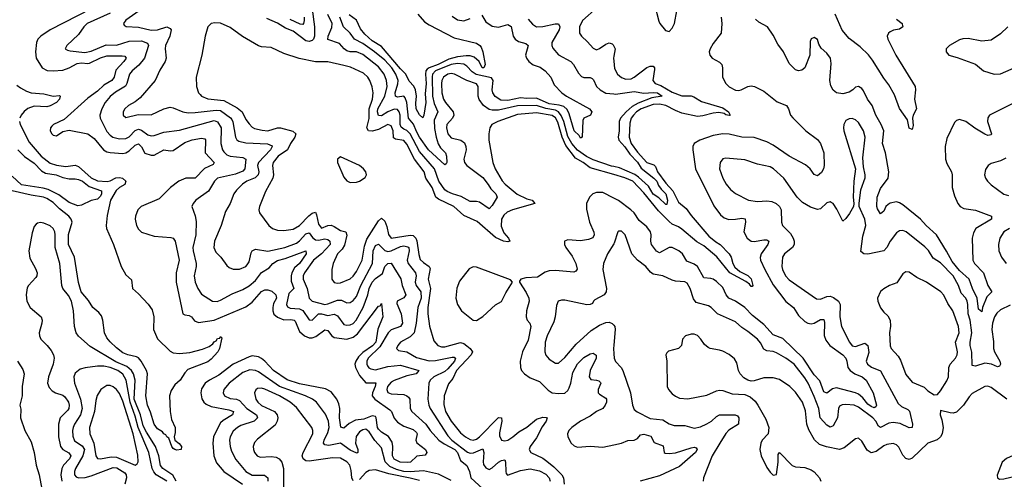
# Model space of a CAD drawing. Header units: inches. Extents: x 1552611 to 1694776, y 811966 to 917215.
# Tile 318 of 549: x 1636238 to 1642473, y 896241 to 899155. Entities that reach past the tile are written whole.
import ezdxf

# ---------------------------------------------------------------- set-up
doc = ezdxf.new("R2010")
doc.units = ezdxf.units.IN
doc.header["$MEASUREMENT"] = 0
doc.layers.add('B6839', color=7, linetype='Continuous')
doc.layers.add('B6849', color=7, linetype='Continuous')

msp = doc.modelspace()

# ---------------------------------------------------------------- linework, layer by layer
at = {"layer": 'B6839', "color": 5}
for points, elevation in [([(1636690, 899222.3), (1636430, 899091), (1636371.8, 899050), (1636353.2, 899030), (1636343.5, 899010), (1636336.8, 898950), (1636342.4, 898910), (1636380.4, 898850), (1636412.3, 898832.3), (1636450, 898829.7), (1636510, 898834), (1636550, 898849), (1636602.4, 898877.6), (1636630, 898881.5), (1636670, 898876.7), (1636680.6, 898879.4), (1636750, 898911.9), (1636790, 898925.2), (1636886.4, 898926.4), (1636902.6, 898922.6), (1636911.6, 898911.6), (1636897.9, 898890), (1636845.8, 898834.2), (1636835.2, 898790), (1636822.2, 898770), (1636770, 898738.7), (1636730, 898701.4), (1636670, 898656.7), (1636519, 898521), (1636452, 898490), (1636440.6, 898479.4), (1636432, 898470), (1636429.6, 898450), (1636441.7, 898430), (1636450, 898423.1), (1636470, 898418.4), (1636510, 898445.4), (1636550, 898454.6), (1636670, 898431.8), (1636710, 898401.5), (1636769.1, 898329.1), (1636790, 898316.8), (1636810, 898311.7), (1636890, 898306.9), (1636910, 898311), (1636930, 898322.7), (1636970, 898359.6), (1636990, 898367), (1637008.6, 898348.6), (1637030, 898309.4), (1637070, 898294.8), (1637090, 898295), (1637150, 898330.1), (1637190, 898323.1), (1637210, 898325.9), (1637284.1, 898375.9), (1637330, 898392.1), (1637390, 898402.8), (1637410, 898399.1), (1637413.9, 898393.9), (1637412.8, 898310), (1637469.2, 898250), (1637463, 898237), (1637407.8, 898212.2), (1637350, 898150.4), (1637290, 898149.5), (1637245.2, 898130), (1637193.7, 898090), (1637121.5, 898018.5), (1637007.3, 897970), (1636986.4, 897950), (1636970.1, 897910), (1636969.1, 897889.1), (1636978, 897850), (1636990, 897826.5), (1637008.1, 897808.1), (1637090, 897781.5), (1637194.1, 897774.1), (1637208.7, 897768.7), (1637223.2, 897750), (1637248.6, 897630), (1637228.4, 897550), (1637228.3, 897490), (1637270.2, 897290.2), (1637283.6, 897283.6), (1637310, 897280.2), (1637325.3, 897270), (1637345.3, 897245.3), (1637370, 897235.5), (1637470, 897248.8), (1637670, 897333.9), (1637710, 897364.2), (1637770, 897432.1), (1637790, 897441.9), (1637810, 897442), (1637834.1, 897434.1), (1637860.3, 897410), (1637863.1, 897390), (1637845.5, 897354.5), (1637840, 897330), (1637840.2, 897310), (1637847.6, 897287.6), (1637870, 897269.3), (1637910, 897252.9), (1637954, 897254), (1637975.5, 897250), (1637982.5, 897242.5), (1638010, 897178.1), (1638041.9, 897150), (1638070, 897137.7), (1638090, 897136.9), (1638114, 897146), (1638170, 897189.4), (1638190, 897183.9), (1638211.8, 897151.8), (1638230, 897140.8), (1638308.8, 897128.8), (1638350, 897141.6), (1638377.1, 897162.9), (1638510, 897338), (1638519.7, 897340.3), (1638530, 897354.8), (1638537, 897270), (1638506.4, 897193.6), (1638492.5, 897110), (1638472.7, 897087.3), (1638410, 897044.2), (1638383.4, 897016.6), (1638365.8, 896990), (1638360.7, 896970), (1638365.4, 896950), (1638390, 896898.3), (1638430, 896853.4), (1638493, 896853), (1638488.9, 896830), (1638471.9, 896790), (1638470.5, 896770), (1638485.8, 896750), (1638582.3, 896682.3), (1638592.8, 896670), (1638609, 896629), (1638630, 896603.7), (1638670, 896577.4), (1638730, 896556.3), (1638750, 896538.2), (1638754.4, 896530), (1638747.5, 896490), (1638751.8, 896471.8), (1638806.7, 896430), (1638815.3, 896410), (1638806.2, 896393.8), (1638753.1, 896386.9), (1638713, 896350), (1638693.4, 896346.6), (1638647.6, 896350), (1638610, 896368.7), (1638598.1, 896390), (1638601.4, 896450), (1638596.2, 896476.2), (1638572.4, 896512.4), (1638530, 896539.6), (1638510, 896558.7), (1638503.6, 896570), (1638495.6, 896630), (1638490, 896638.8), (1638470, 896644), (1638417.1, 896622.9), (1638365, 896615), (1638324.6, 896595.4), (1638290, 896565.7), (1638271.9, 896571.9), (1638262.7, 896630), (1638264.1, 896690), (1638259.5, 896719.5), (1638246, 896750), (1638210, 896795), (1638173.6, 896813.6), (1638010, 896845.9), (1637931.6, 896871.6), (1637844.6, 896930), (1637790, 896990.3), (1637770, 897007.6), (1637750, 897017.4), (1637710, 897022.8), (1637690, 897018.3), (1637590, 896969.9), (1637498.9, 896901.1), (1637439.3, 896870), (1637412.3, 896850), (1637390, 896814), (1637385.6, 896790), (1637391.5, 896751.5), (1637404.1, 896730), (1637417.9, 896717.9), (1637450, 896702.4), (1637561.2, 896681.1), (1637592.6, 896670), (1637585, 896650), (1637526.1, 896613.9), (1637510, 896598.5), (1637473, 896530), (1637465, 896510), (1637460.1, 896470), (1637467.7, 896390), (1637485.1, 896345.1), (1637530, 896290.8), (1637648.7, 896210)], 820), ([(1636810, 899196.5), (1636665, 899130), (1636644.4, 899110), (1636610, 899061.6), (1636536.5, 898990), (1636526, 898970), (1636540.3, 898960.3), (1636556.5, 898956.5), (1636650, 898947.5), (1636690, 898955.4), (1636784.6, 898995.4), (1636850, 898993.2), (1636930, 899019.3), (1637010, 899019.9), (1637046.3, 899006.3), (1637052.9, 898990), (1637028.4, 898910), (1636993.2, 898866.8), (1636949.4, 898830), (1636933.7, 898810), (1636916.1, 898750), (1636906.7, 898733.3), (1636845.2, 898694.8), (1636810, 898667.1), (1636778.5, 898630), (1636757.3, 898590), (1636746.2, 898550), (1636747.8, 898530), (1636790, 898445.6), (1636810, 898422), (1636827.1, 898410), (1636870, 898399.6), (1636910, 898401.6), (1636930, 898411.2), (1636970, 898451.9), (1636990, 898459.7), (1637010, 898454), (1637050, 898424.6), (1637070, 898418.1), (1637090, 898420.4), (1637150, 898442.2), (1637250, 898455.1), (1637470, 898515.8), (1637490, 898507.5), (1637513.4, 898470), (1637512.1, 898370), (1637521.1, 898330), (1637530, 898315.8), (1637550, 898298.5), (1637570, 898289.2), (1637650, 898281.4), (1637668.9, 898270), (1637663.1, 898210), (1637650, 898195.3), (1637604.4, 898175.6), (1637490.8, 898149.3), (1637471.3, 898130), (1637432.5, 898067.5), (1637352.7, 898010), (1637335.5, 897990), (1637327.3, 897970), (1637350, 897911.3), (1637354.4, 897874.4), (1637353.2, 897790), (1637335.1, 897710), (1637336.2, 897690), (1637355.9, 897610), (1637356.3, 897590), (1637341.7, 897530), (1637349.4, 897490), (1637365, 897450), (1637390, 897415.6), (1637459.1, 897370), (1637488.5, 897368.5), (1637510, 897376.3), (1637583, 897417), (1637650, 897443.7), (1637690, 897466.9), (1637730, 897501.1), (1637770, 897551.1), (1637817.6, 897582.4), (1637841.8, 897610), (1637870, 897628), (1637918.5, 897641.5), (1638050, 897690.1), (1638051.4, 897670), (1638010.1, 897610), (1637978, 897582), (1637961.6, 897550), (1637956.8, 897530), (1637956.8, 897496.8), (1637973.1, 897450), (1637942.2, 897417.8), (1637928.3, 897350), (1637934.4, 897334.4), (1637950, 897325.9), (1638010, 897321.3), (1638030, 897310.9), (1638070, 897252.9), (1638090, 897250.2), (1638130, 897289.5), (1638150, 897289.7), (1638190, 897279.2), (1638230, 897287.9), (1638250, 897278.3), (1638290, 897223.2), (1638310, 897218.1), (1638330, 897219.8), (1638350, 897229.1), (1638367.9, 897250), (1638412.7, 897330), (1638442.1, 897410), (1638450.3, 897450), (1638470, 897491.6), (1638490, 897513.9), (1638535.1, 897544.9), (1638550.5, 897589.5), (1638559.8, 897600.2), (1638570, 897608.5), (1638590.1, 897610.1), (1638652, 897512), (1638659.2, 897470), (1638682.2, 897410), (1638669.6, 897390.4), (1638628.1, 897370), (1638625.4, 897354.6), (1638653.4, 897290), (1638661.7, 897230), (1638650, 897209.3), (1638591.2, 897188.8), (1638571.7, 897170), (1638518.6, 897081.4), (1638445.3, 897010), (1638436.2, 896990), (1638436.3, 896970), (1638440.8, 896960.8), (1638448.6, 896948.6), (1638460.6, 896940.6), (1638490, 896934.2), (1638570, 896955.2), (1638650, 896965.6), (1638766, 896930), (1638748.8, 896910), (1638690, 896896.3), (1638610, 896868.2), (1638590, 896856.7), (1638567.4, 896830), (1638562.3, 896810), (1638570, 896792), (1638590, 896783.7), (1638670, 896778.4), (1638690.5, 896770.5), (1638700.8, 896760.8), (1638709, 896749), (1638711.5, 896690), (1638720.2, 896670), (1638809.7, 896589.7), (1638838, 896550), (1638891.7, 896490), (1638925.1, 896465.1), (1638994.2, 896430), (1639010, 896410), (1639030, 896361.2), (1639070, 896328.2), (1639085.8, 896290), (1639095.5, 896250), (1639170, 896179.8)], 840), ([(1637014.5, 899225.5), (1636910, 899150.9), (1636894.4, 899130), (1636899.9, 899119.9), (1636912, 899112), (1636990, 899107.8), (1637070, 899088.8), (1637110, 899089.7), (1637170, 899108.7), (1637190, 899099.1), (1637196.3, 899090), (1637188.4, 899050), (1637161.9, 898990), (1637158.6, 898970), (1637165.7, 898910), (1637159, 898890), (1637124.5, 898835.5), (1637094.7, 898770), (1637000.7, 898659.3), (1636970, 898634.8), (1636925.7, 898610), (1636903.2, 898590), (1636893.1, 898570), (1636894, 898550), (1636910, 898535.3), (1636987.1, 898552.9), (1637070, 898551.2), (1637150, 898588.4), (1637190, 898599.3), (1637210, 898595.6), (1637270.1, 898570.1), (1637304.6, 898564.6), (1637350, 898565.4), (1637481.4, 898581.4), (1637510, 898578.3), (1637572.6, 898532.6), (1637581.1, 898521.1), (1637587.2, 898507.2), (1637604.1, 898410), (1637613.5, 898393.5), (1637624.7, 898384.7), (1637670, 898374.5), (1637806.9, 898366.9), (1637835.6, 898355.6), (1637837.4, 898350), (1637826.9, 898330), (1637750.5, 898250), (1637744.2, 898230), (1637751.4, 898190), (1637748, 898170), (1637728.3, 898151.7), (1637675.2, 898130), (1637648, 898112), (1637610, 898074.6), (1637594, 898050), (1637570.1, 897990), (1637541.2, 897938.8), (1637514.3, 897850), (1637470.7, 897750), (1637466.8, 897710), (1637480.1, 897680.1), (1637511.5, 897650), (1637550, 897595.8), (1637563.8, 897583.8), (1637590, 897572.4), (1637630, 897572.1), (1637669.7, 897590), (1637679.3, 897600.7), (1637690, 897620.5), (1637702.9, 897677.2), (1637710.5, 897689.5), (1637730, 897700.9), (1637810, 897687), (1637916.4, 897710), (1637990, 897738.8), (1638010, 897753.1), (1638050, 897796.4), (1638070, 897803.2), (1638092.9, 897772.9), (1638110, 897759.5), (1638130, 897757.7), (1638170, 897764.6), (1638190, 897761), (1638201.4, 897750), (1638203.1, 897730), (1638148.5, 897670), (1638098.3, 897630), (1638041.4, 897550), (1638033.1, 897530), (1638032.4, 897510), (1638057.6, 897450), (1638070, 897388.6), (1638090.2, 897370), (1638170, 897350.1), (1638190, 897353.3), (1638250, 897376.4), (1638275.9, 897375.9), (1638310, 897360.2), (1638330, 897361.2), (1638350, 897374.4), (1638370, 897399.1), (1638399.1, 897470), (1638471.2, 897608.8), (1638477.2, 897690), (1638490, 897722.7), (1638510, 897731.8), (1638550, 897692.4), (1638570, 897686), (1638590, 897689.4), (1638650, 897717.5), (1638670, 897720.6), (1638695.3, 897715.3), (1638701.1, 897710), (1638705, 897690), (1638691.7, 897630), (1638697.9, 897610), (1638743.4, 897550), (1638748.6, 897530), (1638742.3, 897490), (1638748, 897470), (1638778, 897430), (1638779.2, 897390), (1638759.2, 897330), (1638748.6, 897230), (1638736.1, 897170), (1638710, 897143.7), (1638650, 897109.7), (1638631.5, 897090), (1638623.1, 897070), (1638636.7, 897056.7), (1638690, 897048.4), (1638750, 897012.3), (1638830, 896992), (1638870, 896994.2), (1638975.7, 897015.7), (1638990, 897016.3), (1638998.4, 897010), (1638991.7, 896990), (1638950, 896942), (1638930, 896925.3), (1638859.5, 896890), (1638837, 896870), (1638828.7, 896850), (1638823.3, 896750), (1638827.9, 896710), (1638836.9, 896690), (1638950, 896516.8), (1638974.1, 896490), (1639073, 896413), (1639090, 896407.6), (1639112.1, 896408), (1639170, 896434.2), (1639177.4, 896410), (1639172, 896352), (1639174.8, 896334.8), (1639190, 896313.2), (1639210, 896303.8), (1639230, 896313.2), (1639270, 896350.5), (1639290, 896360.7), (1639310, 896364.4), (1639314.8, 896350), (1639316.6, 896290), (1639318.7, 896278.7), (1639328, 896268), (1639410, 896297), (1639470, 896308.1), (1639530, 896293.9), (1639570, 896273.6), (1639591.6, 896250), (1639597.7, 896230)], 860), ([(1638090, 899222), (1638104.8, 899110), (1638103.8, 899050), (1638097.5, 899030), (1638090, 899022.3), (1638070, 899015.6), (1638050, 899020.3), (1637970, 899080.8), (1637920.8, 899100.8), (1637870, 899133.4), (1637802.2, 899162.2)], 860), ([(1640000, 898222.9), (1639985.7, 898225.7), (1639870, 898265.4), (1639827, 898287), (1639770, 898328.4), (1639734.3, 898370), (1639710, 898415), (1639684.2, 898510), (1639667.8, 898547.8), (1639650.1, 898570.1), (1639630, 898579.9), (1639570, 898591.6), (1639510, 898611.2), (1639390, 898608.1), (1639270, 898580.9), (1639230, 898580.1), (1639210, 898584.5), (1639174.3, 898610), (1639147.9, 898647.9), (1639140.9, 898670), (1639141.5, 898730), (1639130, 898748.7), (1639070, 898768.8), (1638992.2, 898810), (1638970, 898812.9), (1638950, 898809.3), (1638921.6, 898790), (1638911.2, 898770), (1638908.3, 898750), (1638911, 898690), (1638922, 898650), (1638933.3, 898630), (1638982.5, 898570), (1638986.2, 898550), (1638978.9, 898530), (1638943, 898490), (1638940.1, 898470), (1638949.5, 898430), (1638970, 898405.8), (1639030.6, 898390), (1639053.8, 898373.9), (1639063.5, 898350), (1639065.8, 898330), (1639049.4, 898270), (1639054, 898250), (1639070.2, 898230), (1639170, 898153.6), (1639205, 898110), (1639221.4, 898081.4), (1639253.6, 898050), (1639261.2, 898030), (1639230, 897976.3), (1639210, 897956.4), (1639150, 897997), (1639130, 898002.3), (1639090, 898002.2), (1639034.6, 898034.6), (1638978.2, 898050), (1638945.1, 898065.1), (1638930, 898076.7), (1638893, 898130), (1638864.6, 898210), (1638770, 898318.6), (1638710, 898430.8), (1638690, 898452.5), (1638670, 898459.9), (1638653.7, 898473.7), (1638647.3, 898490), (1638647, 898550), (1638641.1, 898570), (1638630, 898585), (1638610, 898587.4), (1638569.2, 898570.8), (1638530, 898545.6), (1638510, 898547.5), (1638504.6, 898570), (1638506.8, 898590), (1638549.3, 898670), (1638565.3, 898730), (1638561.2, 898770), (1638545.2, 898810), (1638510, 898855.4), (1638410, 898934.5), (1638370.5, 898950.5), (1638330, 898950.7), (1638310, 898956.3), (1638291.7, 898970), (1638263.6, 899003.6), (1638188.7, 899028.7), (1638191.3, 899050), (1638214.6, 899105.4), (1638215.7, 899130), (1638190, 899188.1)], 860), ([(1639163.5, 899183.5), (1639190, 899141.1), (1639230, 899113.5), (1639270, 899106.8), (1639330, 899123.8), (1639350, 899111.8), (1639363, 899050), (1639375.5, 899030), (1639397.2, 899017.2), (1639443.3, 899003.4), (1639458.5, 898990), (1639441.9, 898930), (1639447.2, 898910), (1639461.2, 898890), (1639488.5, 898868.5), (1639533.8, 898853.8), (1639565.2, 898830), (1639601.8, 898790), (1639622.2, 898742.2), (1639671.6, 898690), (1639700.3, 898670), (1639845.5, 898590), (1639862, 898570), (1639851.7, 898550), (1639810.4, 898530), (1639803.8, 898516.2), (1639800.7, 898410), (1639790, 898402.9), (1639780, 898420.1), (1639750, 898449.1), (1639717.9, 898557.9), (1639704.5, 898584.5), (1639683.2, 898603.2), (1639653.5, 898613.5), (1639590, 898621.8), (1639510, 898656.3), (1639450, 898653.9), (1639410, 898659.4), (1639330, 898642.3), (1639284.6, 898644.6), (1639248.2, 898668.2), (1639233.1, 898690), (1639230.4, 898710), (1639237.2, 898770), (1639225.7, 898785.7), (1639127.9, 898807.8), (1639104.1, 898824.1), (1639070, 898860.7), (1639050, 898871.5), (1639010, 898876.9), (1638970, 898871.4), (1638870.5, 898830), (1638851.3, 898810), (1638850, 898793.2), (1638852.6, 898670), (1638862.9, 898622.9), (1638886.1, 898570), (1638863, 898517), (1638865.4, 898465.4), (1638875.2, 898410), (1638888.3, 898368.3), (1638903.2, 898343.2), (1638934.1, 898310), (1638941.3, 898290), (1638941.8, 898250), (1638939.1, 898240.9), (1638930, 898235.1), (1638825.9, 898330), (1638770, 898409.1), (1638750, 898445.3), (1638732.4, 898492.4), (1638699.9, 898530), (1638689.9, 898629.9), (1638679.5, 898659.5), (1638670, 898668.7), (1638630, 898663.9), (1638617.8, 898670), (1638616.6, 898690), (1638632.1, 898747.9), (1638633.6, 898770), (1638620.1, 898810), (1638594.5, 898850), (1638550, 898898.1), (1638484.6, 898950), (1638410, 899003.2), (1638357, 899030), (1638329.9, 899070), (1638289.3, 899109.3), (1638264.2, 899170)], 840), ([(1638760.1, 899190), (1638801.7, 899141.7), (1638830, 899122.7), (1638990, 899039.7), (1639130, 899006.6), (1639151.6, 898991.6), (1639159.3, 898979.3), (1639171, 898950), (1639184.9, 898870), (1639176.3, 898850), (1639167.1, 898850), (1639146.6, 898890), (1639116.7, 898916.7), (1639090, 898924.5), (1639065.5, 898925.5), (1639010, 898919.7), (1638956.4, 898903.6), (1638888.2, 898870), (1638829.9, 898850.1), (1638818.5, 898841.5), (1638809.8, 898830), (1638807.4, 898810), (1638812.1, 898750), (1638804.6, 898684.6), (1638810.1, 898629.9), (1638797.4, 898550), (1638790, 898533.3), (1638770, 898551.1), (1638748.5, 898588.5), (1638746, 898626), (1638750.9, 898670), (1638743.5, 898710), (1638733.1, 898733.1), (1638705.1, 898765.1), (1638683.6, 898810), (1638650, 898842.4), (1638530, 898984.2), (1638470, 899021.3), (1638423, 899063), (1638397, 899097), (1638371.2, 899151.2), (1638324.5, 899184.5)], 820), ([(1639892.8, 899230), (1639803, 899150), (1639782.8, 899110), (1639783.8, 899070), (1639795.3, 899050), (1639834.4, 899014.4), (1639870, 898973.1), (1639890, 898964), (1639910, 898971.2), (1639950, 898999.8), (1639970, 899007.1), (1639990, 899001.6), (1639995.7, 898995.7), (1640000, 898986.9)], 880), ([(1640000, 898172.9), (1639850, 898216.2), (1639805.3, 898250), (1639757.4, 898277.4), (1639697, 898357), (1639674, 898410), (1639645.8, 898505.8), (1639630, 898532.2), (1639610, 898547.7), (1639510, 898563.4), (1639390, 898552.8), (1639264.9, 898510), (1639227.9, 898490), (1639215.9, 898470), (1639209.4, 898430.6), (1639209.5, 898390), (1639235.1, 898250), (1639247.9, 898210), (1639292.4, 898132.4), (1639311.6, 898111.6), (1639388.8, 898048.8), (1639450, 898019.9), (1639483.7, 898010), (1639499.5, 897990), (1639358.8, 897950), (1639325.5, 897934.5), (1639304, 897916), (1639288.1, 897890), (1639286.5, 897846.5), (1639304.2, 897804.2), (1639334.1, 897770), (1639342.8, 897750), (1639330, 897745.9), (1639301.5, 897750), (1639250, 897773.2), (1639135.1, 897875.1), (1639050, 897912.6), (1638986.3, 897970), (1638890, 898015.9), (1638874, 898030), (1638848.9, 898090), (1638809.7, 898149.7), (1638798.8, 898190), (1638738, 898270), (1638690, 898366.2), (1638670, 898389.5), (1638617, 898397), (1638605.8, 898405.8), (1638602.2, 898450), (1638590, 898482.6), (1638570, 898489.3), (1638510, 898458.7), (1638470, 898448.4), (1638446, 898450), (1638435.7, 898470), (1638450, 898528.2), (1638451.6, 898590), (1638471, 898651), (1638476.7, 898690), (1638469.9, 898729.9), (1638455, 898770), (1638442.2, 898790), (1638414.8, 898814.8), (1638333.1, 898853.1), (1638290, 898865), (1638190, 898887.2), (1638110, 898886.5), (1638007.7, 898907.7), (1637910, 898939.8), (1637830, 898977.3), (1637770, 898981.8), (1637750, 898987.7), (1637647.8, 899047.8), (1637570, 899104.7), (1637510, 899132.3), (1637474.2, 899134.2), (1637450.4, 899129.6), (1637428.2, 899110), (1637412.2, 899050), (1637391.6, 898930), (1637354.4, 898790), (1637358, 898730), (1637371, 898691), (1637379.8, 898679.8), (1637390, 898669.3), (1637430, 898653.5), (1637530, 898641.9), (1637615.9, 898595.9), (1637646.8, 898570), (1637670, 898522.3), (1637690, 898494.3), (1637710, 898473.8), (1637725.7, 898465.7), (1637773.7, 898453.7), (1637810, 898450.1), (1637870, 898469.2), (1637890, 898469.6), (1637968.4, 898448.4), (1637985.7, 898430), (1637980.6, 898410), (1637952.3, 898370), (1637934.7, 898330), (1637874.3, 898290), (1637842.2, 898250), (1637838.6, 898230), (1637844.2, 898170), (1637840.1, 898150), (1637794.7, 898065.3), (1637756.9, 897970), (1637753.1, 897950), (1637756.5, 897930), (1637816, 897850), (1637839.3, 897830), (1637870, 897820.2), (1637910, 897818.7), (1637970, 897826.7), (1638010, 897849.6), (1638068.6, 897911.4), (1638090, 897928.1), (1638110, 897934.1), (1638118.1, 897918.1), (1638130, 897857.3), (1638150, 897833.2), (1638190, 897848.9), (1638210, 897851.2), (1638230, 897843.7), (1638270, 897817.5), (1638302.6, 897810), (1638309.5, 897789.5), (1638294.5, 897725.5), (1638280.1, 897699.9), (1638249.4, 897670), (1638223.9, 897610), (1638213.6, 897570), (1638215.3, 897510), (1638229.2, 897489.2), (1638250, 897483.9), (1638270, 897486.8), (1638330, 897511.8), (1638350, 897529.5), (1638370, 897557.4), (1638406.6, 897630), (1638421, 897719), (1638437, 897763), (1638510, 897880.5), (1638530, 897896.8), (1638550, 897876.6), (1638562.9, 897842.9), (1638573.1, 897793.1), (1638590, 897769.6), (1638710, 897788.8), (1638730, 897786.8), (1638745.7, 897770), (1638753.1, 897753.1), (1638765.4, 897665.4), (1638774.6, 897634.6), (1638794.4, 897614.4), (1638830.8, 897590.8), (1638836.5, 897576.5), (1638823.8, 897510), (1638839.5, 897450), (1638823.5, 897330), (1638822.5, 897290), (1638832, 897212), (1638859.4, 897119.4), (1638886.5, 897090), (1638910, 897079.8), (1638930, 897079.9), (1639030, 897108.1), (1639050, 897102.3), (1639070, 897087.2), (1639090.8, 897070), (1639105, 897050), (1639097.7, 897030), (1639005, 896930), (1638980.1, 896879.9), (1638953.4, 896846.6), (1638925.8, 896770), (1638924.7, 896715.3), (1638935.2, 896670), (1638971.1, 896610), (1639030, 896536), (1639060.1, 896510), (1639090, 896493.1), (1639110, 896489.6), (1639130, 896495.3), (1639150, 896510.5), (1639270, 896632.8), (1639290, 896630.3), (1639291.4, 896610), (1639276.3, 896536.3), (1639276.1, 896516.1), (1639289.5, 896489.5), (1639310, 896484.6), (1639330, 896490.1), (1639360.9, 896510), (1639398.9, 896541.1), (1639450, 896572.6), (1639510, 896622), (1639550, 896634.3), (1639572.9, 896632.8), (1639577.4, 896630), (1639571.4, 896610), (1639546.5, 896573.5), (1639510, 896503.2), (1639470.1, 896450), (1639464.6, 896430), (1639474.7, 896410), (1639550, 896375.2), (1639576.7, 896356.8), (1639620.7, 896320.7), (1639671.9, 896270), (1639682.3, 896250), (1639686.9, 896210)], 880), ([(1638038.4, 899170), (1638039.7, 899150), (1638034.7, 899130), (1638030, 899125), (1638013.7, 899126.3), (1637950, 899156)], 840), ([(1638976.9, 899176.9), (1639010, 899153.8), (1639050, 899148.1), (1639090, 899162.3)], 840), ([(1639457, 899157), (1639485.4, 899125.4), (1639510.1, 899110.1), (1639550, 899110.6), (1639628.5, 899128.5), (1639650, 899127.2), (1639658.6, 899110), (1639654.8, 899090), (1639606.8, 899010), (1639607, 898990), (1639613.5, 898973.5), (1639650, 898932.4), (1639729, 898889), (1639745.4, 898870), (1639775.9, 898815.9), (1639795.2, 898795.2), (1639810, 898787.7), (1639850, 898787.3), (1639862.7, 898782.7), (1639872.5, 898772.5), (1639891.3, 898730), (1639913.6, 898710), (1639950, 898687.9), (1640000, 898683.9)], 860), ([(1640000, 898922.4), (1639997.9, 898910), (1640000, 898891.6)], 880), ([(1636220.4, 898740.4), (1636242.6, 898722.6), (1636281.2, 898701.2), (1636310.7, 898690.7), (1636390, 898684.7), (1636450, 898668.8), (1636490, 898673.7), (1636494.9, 898670), (1636490.6, 898650), (1636471.1, 898630), (1636430, 898607.4), (1636410, 898602.8), (1636330, 898605.5), (1636289.2, 898590.8), (1636266.7, 898573.3), (1636246.9, 898550), (1636237.6, 898530)], 780), ([(1636235.8, 898510), (1636240.2, 898490), (1636298.1, 898378.1), (1636373.2, 898290), (1636430, 898244.1), (1636470, 898232.5), (1636530, 898223), (1636590, 898233.3), (1636610, 898222.9), (1636690, 898152.1), (1636730, 898133.6), (1636791.4, 898128.6), (1636810, 898132.9), (1636847.3, 898152.7), (1636870, 898154.8), (1636889.3, 898149.3), (1636910.8, 898130), (1636903.8, 898110), (1636869.1, 898090.9), (1636848.1, 898071.9), (1636812.5, 898010), (1636792.3, 897912.3), (1636785.7, 897850), (1636787.8, 897830), (1636830.8, 897730), (1636880.4, 897590), (1636910, 897536.5), (1636945.1, 897505.1), (1636951.1, 897450), (1636990, 897416.6), (1637051.8, 897351.8), (1637075.6, 897315.6), (1637086.2, 897270), (1637085, 897190), (1637111, 897131), (1637190, 897052.3), (1637210, 897042.4), (1637250, 897037.6), (1637314.8, 897045.2), (1637394.6, 897065.4), (1637436.7, 897083.3), (1637460.7, 897099.3), (1637470, 897111.6), (1637482.2, 897117.8), (1637490, 897132.9), (1637505.1, 897134.9), (1637510, 897146), (1637517.1, 897137.1), (1637503.1, 897070), (1637492, 897050), (1637450, 897002.4), (1637430, 896986.4), (1637302.7, 896937.3), (1637283.2, 896916.8), (1637253.1, 896870), (1637220.6, 896839.4), (1637196, 896804), (1637186.6, 896770), (1637191.2, 896671.2), (1637200, 896620), (1637223, 896570), (1637222.8, 896537.2), (1637216, 896510), (1637220.7, 896490), (1637248.5, 896468.5), (1637262, 896450), (1637261, 896430), (1637233.8, 896426.2), (1637220.9, 896430), (1637210, 896435.8), (1637201.2, 896450), (1637182.4, 896502.4), (1637170, 896509.8), (1637163.1, 896523.1), (1637150, 896529.9), (1637141.7, 896541.7), (1637110, 896561.9), (1637090, 896590), (1637066.7, 896666.7), (1637048, 896710), (1637037.3, 896770), (1637046.9, 896910), (1637041.4, 896930), (1637007.1, 896990), (1636990.4, 897010.4), (1636977.7, 897017.7), (1636922.6, 897030), (1636890, 897043), (1636850, 897073.4), (1636810, 897113.5), (1636790, 897137.8), (1636774.8, 897170), (1636764, 897250), (1636756.3, 897276.3), (1636738.8, 897298.8), (1636700.2, 897330), (1636674.3, 897374.3), (1636626.8, 897430), (1636610, 897487.6), (1636585.7, 897650), (1636547, 897730), (1636546.2, 897793.8), (1636569.7, 897870), (1636563.8, 897890), (1636549.6, 897910), (1636490, 897955.5), (1636450, 897995.8), (1636410, 898021.9), (1636387.6, 898030), (1636310, 898042.4), (1636190.1, 898069.9)], 780), ([(1636226.4, 898330), (1636267.5, 898287.5), (1636330, 898245.7), (1636376.4, 898196.4), (1636401.2, 898181.2), (1636467.7, 898170), (1636510, 898154.6), (1636550, 898146.2), (1636590, 898145.5), (1636610, 898140.7), (1636635, 898130), (1636677.3, 898097.3), (1636756.5, 898070), (1636756.5, 898050), (1636750, 898035.1), (1636730, 898017.2), (1636690, 898008.7), (1636630, 897979), (1636606.4, 897973.6), (1636550, 897995.1), (1636484.8, 898044.8), (1636417.4, 898077.4), (1636386.7, 898086.7), (1636250, 898107.7), (1636190, 898162.9)], 760), ([(1640000, 898022.7), (1639930, 898058.4), (1639890, 898059.2), (1639867.6, 898050), (1639846.9, 898030), (1639827.5, 897990), (1639827.6, 897952.4), (1639845.8, 897870), (1639873.4, 897806.6), (1639876.2, 897790), (1639867.4, 897772.6), (1639839.2, 897760.8), (1639790, 897751.7), (1639710, 897759.2), (1639688.4, 897750), (1639687.8, 897730), (1639697.2, 897710), (1639736.2, 897656.2), (1639759.6, 897610), (1639767.5, 897572.5), (1639760, 897560), (1639746.4, 897553.6), (1639630, 897564.5), (1639590, 897561.6), (1639565.8, 897554.2), (1639517.1, 897522.9), (1639442.2, 897517.8), (1639410.6, 897509.4), (1639403.5, 897496.5), (1639402.8, 897490), (1639445.3, 897425.3), (1639461.6, 897390), (1639464.7, 897370), (1639447.5, 897310), (1639444.2, 897270), (1639451, 897250), (1639467.5, 897230), (1639473.8, 897210), (1639457.5, 897122.5), (1639421.4, 897050), (1639407.3, 896990), (1639409.1, 896950), (1639416.5, 896930), (1639433.6, 896910), (1639470, 896885.3), (1639530, 896860.6), (1639585.4, 896805.4), (1639609.7, 896789.7), (1639650, 896784), (1639690, 896788), (1639710, 896805), (1639718.4, 896821.6), (1639728.5, 896850), (1639741.8, 896918.2), (1639770, 896973), (1639810, 897012.4), (1639850, 897035.7), (1639870, 897040.2), (1639888.1, 897028.1), (1639887.8, 897010), (1639849.7, 896930.3), (1639844.6, 896890), (1639854.4, 896874.4), (1639890.6, 896870), (1639905.2, 896865.2), (1639915, 896855), (1639917.1, 896850), (1639900.8, 896810), (1639902.2, 896790), (1639910, 896780.1), (1639950, 896755.9), (1639954, 896750), (1639953.3, 896730), (1639945.1, 896710), (1639929.7, 896690.3), (1639890.3, 896670), (1639850, 896641.1), (1639790, 896610.6), (1639733.6, 896570), (1639715.4, 896550), (1639707.5, 896530), (1639708.1, 896510), (1639730, 896469.2), (1639750, 896453.4), (1639770, 896445.8), (1639850, 896450.3), (1639930, 896444.7), (1640000, 896459.2)], 920), ([(1637228.8, 896228.8), (1637207.1, 896267.1), (1637144.1, 896310), (1637130, 896328.3), (1637117.9, 896390), (1637097.8, 896450), (1637040.7, 896540.7), (1637020.6, 896580.6), (1637003.1, 896650), (1636962.6, 896750), (1636968.8, 896868.8), (1636959.4, 896910), (1636945.7, 896930), (1636915.6, 896955.6), (1636845.8, 896985.8), (1636683.2, 897083.2), (1636610, 897148.2), (1636595.2, 897170), (1636585.5, 897210), (1636579, 897310), (1636565, 897370), (1636546.5, 897406.5), (1636510.4, 897450), (1636503.7, 897470), (1636492.6, 897610), (1636462.3, 897710), (1636463.2, 897790), (1636459.7, 897810), (1636449.9, 897830), (1636430, 897847.1), (1636390, 897865.5), (1636370, 897868.4), (1636350, 897864.1), (1636342.3, 897857.7), (1636330, 897842.6), (1636316.9, 897803.1), (1636295.9, 897690), (1636302.7, 897642.7), (1636338.2, 897578.2), (1636347.8, 897550), (1636346.4, 897530), (1636340.7, 897519.3), (1636293.4, 897470), (1636286, 897454), (1636279.1, 897410), (1636283.7, 897370), (1636304, 897330), (1636374.1, 897270), (1636379.9, 897250), (1636378.1, 897230), (1636360.4, 897170), (1636362.2, 897150), (1636371.7, 897130), (1636412.6, 897090), (1636437.7, 897057.7), (1636452.3, 897030), (1636456.1, 897010), (1636448.9, 896970), (1636419.5, 896890), (1636414.6, 896850), (1636423.8, 896823.8), (1636442.5, 896802.5), (1636464.4, 896790), (1636510, 896775), (1636524, 896764), (1636546.7, 896730), (1636551.3, 896710), (1636549.6, 896690), (1636541.5, 896678.5), (1636493.5, 896630), (1636482.5, 896590), (1636482.6, 896510), (1636495.7, 896450), (1636510.1, 896430), (1636549.7, 896409.7), (1636561.9, 896390), (1636552.1, 896370), (1636515.3, 896330), (1636504.1, 896310), (1636497.6, 896270), (1636505.4, 896230)], 820), ([(1640000, 897734.1), (1639959.6, 897670), (1639936, 897610), (1639930.3, 897570), (1639954.7, 897450), (1639951.6, 897428.4), (1639939.5, 897410), (1639880.9, 897379.1), (1639870.8, 897370), (1639864.5, 897355.5), (1639851.4, 897348.6), (1639830, 897347.9), (1639690, 897376.4), (1639670, 897376.7), (1639648.2, 897370), (1639637, 897343), (1639629.4, 897270.6), (1639621.4, 897238.6), (1639577.4, 897150), (1639564.8, 897110), (1639563.5, 897050), (1639570, 897028.5), (1639590, 897002.3), (1639630, 896978.3), (1639650, 896978.3), (1639690, 897012.6), (1639761.4, 897098.6), (1639856.5, 897183.5), (1639910, 897217.4), (1639950, 897234.4), (1639970, 897236.9), (1639990, 897228.8), (1640000, 897218)], 940), ([(1640000, 897091.6), (1639998, 897070), (1640000, 897035.5)], 940), ([(1636223.9, 896990), (1636257.6, 896937.6), (1636266.5, 896910), (1636253.8, 896830), (1636254, 896770), (1636237.7, 896710), (1636245.2, 896685.2), (1636243, 896630), (1636270, 896551.3), (1636310, 896478.3), (1636329.1, 896410), (1636341, 896330), (1636361.4, 896270), (1636384.7, 896144.7)], 780), ([(1637170, 896228.6), (1637102.9, 896270), (1637087.8, 896287.8), (1637077.1, 896310), (1637056, 896410), (1636988.7, 896568.7), (1636970, 896641.9), (1636936.8, 896730), (1636912, 896870), (1636890, 896907.6), (1636858.4, 896930), (1636810, 896949.9), (1636770, 896958.2), (1636730, 896958.8), (1636651.7, 896948.3), (1636620.7, 896939.3), (1636590, 896913.3), (1636580.2, 896890), (1636583.8, 896850), (1636622, 896750), (1636632.8, 896690), (1636622.6, 896650), (1636584.2, 896590), (1636576.3, 896570), (1636572, 896550), (1636573.6, 896513.6), (1636585.2, 896485.2), (1636633.6, 896453.6), (1636647.7, 896430), (1636638.5, 896390), (1636591, 896310), (1636584.7, 896290), (1636585, 896270), (1636596.1, 896256.1), (1636609.7, 896249.7), (1636653.1, 896253.1), (1636690, 896262.1), (1636830, 896316.3), (1636852.8, 896312.8), (1636902.8, 896282.8), (1636912.9, 896270), (1636914.4, 896250), (1636904.1, 896210)], 840), ([(1638970, 896233.7), (1638890, 896273.9), (1638795, 896295), (1638710.9, 896289.1), (1638670, 896291.6), (1638623.4, 896303.4), (1638582.1, 896322.1), (1638552, 896352), (1638530, 896441.4), (1638486.6, 896486.6), (1638450, 896542.6), (1638430, 896557.9), (1638410, 896555.5), (1638390, 896543), (1638367.7, 896512.3), (1638363.9, 896470), (1638378.9, 896430), (1638378.7, 896410), (1638373.2, 896406.8), (1638330, 896426.7), (1638270, 896469.1), (1638195.3, 896455.3), (1638170, 896460.6), (1638161.3, 896470), (1638165.6, 896490), (1638190, 896538.8), (1638197.9, 896570), (1638193.8, 896610), (1638173.7, 896653.7), (1638118.3, 896730), (1638091.8, 896750), (1638047.9, 896770), (1637883.2, 896830), (1637750, 896922.6), (1637730, 896930.9), (1637694.2, 896934.2), (1637650, 896919), (1637563.7, 896850), (1637531, 896810), (1637525.6, 896790), (1637535.2, 896770), (1637570, 896752.8), (1637610, 896748.6), (1637630, 896741.6), (1637676.8, 896690), (1637736.6, 896650), (1637743.5, 896630), (1637723.2, 896610), (1637638, 896582), (1637616.3, 896570), (1637590, 896545.3), (1637571.3, 896510), (1637566.4, 896490), (1637569.6, 896450), (1637579.7, 896419.7), (1637606.2, 896366.2), (1637670, 896289.5), (1637710, 896268.3), (1637787.9, 896267.9), (1637808.2, 896250), (1637810.1, 896230)], 840), ([(1638350, 896231.7), (1638341.5, 896250), (1638337.5, 896297.5), (1638327.5, 896330), (1638310, 896352), (1638270, 896375), (1638218, 896378), (1638070, 896356), (1638050, 896358.3), (1638033.5, 896370), (1638027.5, 896390), (1638032.7, 896410), (1638093.4, 896530), (1638094, 896550), (1638087.2, 896570), (1637990, 896697.2), (1637950.8, 896730), (1637883.2, 896770), (1637790, 896812.6), (1637770, 896818.3), (1637743.9, 896816.1), (1637732.3, 896807.7), (1637725.5, 896790), (1637732.1, 896750), (1637744.8, 896730), (1637770, 896709.7), (1637851.3, 896670), (1637868.7, 896650), (1637872.4, 896630), (1637868.3, 896610), (1637854.8, 896585.2), (1637743.6, 896496.4), (1637725.5, 896474.5), (1637716.1, 896450), (1637717.6, 896430), (1637725.2, 896410), (1637741.7, 896390), (1637761.2, 896381.2), (1637830, 896385.7), (1637861.2, 896381.2), (1637880.6, 896370), (1637898.3, 896350), (1637908, 896310), (1637907.4, 896192.6)], 860), ([(1638770, 896232.6), (1638710, 896249.2), (1638575.5, 896275.5), (1638490, 896301), (1638450, 896296.8), (1638430, 896284.5), (1638390, 896240.9)], 860)]:
    msp.add_lwpolyline(points, dxfattribs=dict(at, elevation=elevation))
for points, elevation in [([(1638270, 898285.2), (1638251, 898270), (1638250.7, 898250), (1638290, 898156.3), (1638310, 898134), (1638330, 898123.1), (1638370, 898124.2), (1638390, 898130.4), (1638425.6, 898154.4), (1638434.5, 898170), (1638429.6, 898190), (1638415.1, 898210), (1638390.7, 898230.7)], 920), ([(1639110, 897587.4), (1639084.8, 897575.2), (1639022.9, 897497.2), (1639006.6, 897453.4), (1638999.8, 897390), (1639009.3, 897350), (1639036.1, 897310), (1639110, 897250.3), (1639130, 897247), (1639170, 897272.9), (1639250, 897346.7), (1639290, 897368.2), (1639317.3, 897422.7), (1639359, 897490), (1639345.6, 897505.6), (1639130, 897584.8)], 920), ([(1636810, 896836.2), (1636790, 896835.5), (1636750.7, 896809.3), (1636728.4, 896771.6), (1636719.1, 896740.9), (1636711.1, 896670), (1636678.9, 896570), (1636682, 896530), (1636707.5, 896470), (1636720.2, 896390), (1636730, 896374), (1636750, 896370.9), (1636816.9, 896383.1), (1636850, 896381.8), (1636970, 896330.3), (1636981.8, 896338.2), (1636988.8, 896351.2), (1636985.6, 896394.4), (1636956.5, 896530), (1636890, 896737.4), (1636870, 896784.2), (1636850, 896810.7), (1636830, 896828.1)], 860)]:
    msp.add_lwpolyline(points, close=True, dxfattribs=dict(at, elevation=elevation))
at = {"layer": 'B6849', "color": 5}
for points, elevation in [([(1640257.8, 899250), (1640284.9, 899144.9), (1640291.7, 899130), (1640326.8, 899086.8), (1640350, 899080.3), (1640370, 899101.3), (1640384.2, 899130), (1640400.2, 899210)], 920), ([(1641790, 899157.5), (1641826.3, 899130), (1641827, 899127), (1641830, 899109.8), (1641810, 899093.8), (1641772.3, 899087.7), (1641750, 899077.7), (1641740.7, 899070), (1641731, 899050), (1641735.1, 899030), (1641787.3, 898930), (1641909.1, 898730), (1641911.8, 898710), (1641904.5, 898650), (1641916.5, 898590), (1641895.6, 898550), (1641891, 898530), (1641895.2, 898484.8), (1641890, 898459.3), (1641870, 898467.3), (1641859.3, 898519.3), (1641810, 898592), (1641777.6, 898677.6), (1641742.4, 898742.4), (1641710, 898784.7), (1641638.7, 898898.7), (1641612.4, 898932.4), (1641561.4, 898981.4), (1641490, 899035.6), (1641447.3, 899087.3), (1641401.1, 899190)], 880), ([(1640679.7, 899170), (1640685.4, 899130), (1640680.3, 899070), (1640630, 899003.6), (1640610.3, 898970), (1640604.9, 898950), (1640608.8, 898930), (1640623.7, 898910), (1640670, 898886), (1640684.5, 898870), (1640689.2, 898850), (1640688.8, 898790), (1640709.4, 898750), (1640730, 898728.4), (1640770, 898707.1), (1640790, 898705.5), (1640806, 898710), (1640850, 898731.3), (1640870, 898734.5), (1640890.6, 898730.6), (1640950, 898700.7), (1641033.9, 898633.9), (1641093.1, 898610), (1641106.9, 898590), (1641119.3, 898550), (1641133.2, 898533.2), (1641216, 898450), (1641290, 898394), (1641308.4, 898370), (1641330.1, 898310), (1641332.3, 898230), (1641328.3, 898210), (1641315, 898185), (1641290, 898164.2), (1641270, 898173.3), (1641243.5, 898210), (1641215.2, 898235.2), (1641110, 898290.4), (1641010, 898359), (1640970, 898380.5), (1640890, 898408.5), (1640810, 898409.2), (1640730, 898429.4), (1640690, 898431.6), (1640630, 898419.6), (1640544.4, 898390), (1640508.9, 898370), (1640500.2, 898350), (1640500.7, 898330), (1640518.4, 898210), (1640634.6, 897974.6), (1640676.7, 897916.7), (1640699.4, 897899.4), (1640728.3, 897888.3), (1640770.9, 897889.1), (1640810, 897897.4), (1640831.8, 897891.8), (1640834.2, 897870), (1640823.7, 897810), (1640844.8, 897770), (1640869.2, 897750), (1640890, 897747.9), (1640950, 897759.7), (1640970, 897758.1), (1640981.8, 897750), (1640975.5, 897730), (1640933.3, 897670), (1640927.9, 897647.9), (1640930.1, 897630), (1640957.1, 897570), (1641010, 897472.9), (1641090, 897368.7), (1641137.5, 897330), (1641170, 897279), (1641210, 897241.8), (1641230, 897230.1), (1641250, 897226.9), (1641270, 897230.6), (1641310, 897253.6), (1641330, 897253.6), (1641334, 897234), (1641333.2, 897153.2), (1641342.5, 897122.4), (1641369.3, 897090), (1641450, 897030.6), (1641469.1, 897010), (1641476.9, 896990), (1641481.5, 896950), (1641497, 896930), (1641527.2, 896910), (1641573.1, 896890), (1641597.7, 896870), (1641642.2, 896790), (1641664.3, 896710), (1641659.4, 896700.6), (1641650, 896693.6), (1641630, 896701.6), (1641610, 896718.3), (1641578.4, 896758.4), (1641550, 896780.3), (1641530, 896789.5), (1641410, 896819.9), (1641384.9, 896815.1), (1641350, 896786.4), (1641330, 896794.8), (1641305.7, 896865.7), (1641270, 896903.7), (1641199, 897010), (1641070, 897134.5), (1641010, 897156.4), (1640950, 897222.8), (1640879.2, 897279.2), (1640829.2, 897330), (1640770.7, 897370), (1640728.7, 897388.7), (1640711.5, 897410), (1640690, 897457), (1640650, 897494.8), (1640630, 897509.9), (1640614.5, 897514.5), (1640570, 897518.3), (1640530.7, 897590.7), (1640510, 897605), (1640463.6, 897623.6), (1640435.2, 897670), (1640412.2, 897690), (1640370, 897709.4), (1640350, 897709.9), (1640290, 897676.1), (1640270, 897686.6), (1640239.6, 897730), (1640234.7, 897750), (1640237.1, 897790), (1640232.3, 897810), (1640210, 897841.8), (1640161.8, 897881.8), (1640129.6, 897929.6), (1640109, 897950), (1640030, 898007.4), (1640000, 898022.7)], 920), ([(1642560.9, 898639.1), (1642378.5, 898550), (1642368.4, 898531.6), (1642367.8, 898510), (1642391.9, 898430), (1642390, 898423.7), (1642370, 898419.8), (1642350, 898428.6), (1642287.1, 898467.1), (1642230, 898509), (1642190, 898522.7), (1642170, 898515.4), (1642158, 898502), (1642110, 898400.9), (1642098.2, 898350), (1642100.5, 898270), (1642110, 898242), (1642138, 898190), (1642142.7, 898170), (1642142.3, 898090), (1642157.4, 898037.4), (1642179.7, 897990), (1642194.6, 897970), (1642217.3, 897957.3), (1642290, 897947.1), (1642392.7, 897910), (1642391.4, 897890), (1642292.6, 897830), (1642277.5, 897802.5), (1642270.1, 897770), (1642273.7, 897630), (1642285, 897610), (1642342, 897550), (1642369.2, 897469.2), (1642394, 897430), (1642362.7, 897397.3), (1642335.7, 897330), (1642330, 897302.7), (1642310, 897319), (1642300.5, 897390), (1642272.1, 897450), (1642250.7, 897510), (1642190, 897564.5), (1642142.6, 897622.6), (1642107.9, 897687.9), (1642043.4, 897790), (1641978.3, 897850), (1641943.2, 897890), (1641830, 897980.5), (1641810, 897994), (1641790, 897999.3), (1641750, 897991.7), (1641736.9, 897983.1), (1641723.5, 897970), (1641710, 897940.7), (1641690, 897923.5), (1641670, 897954.7), (1641666.2, 897970), (1641667.6, 898030), (1641690, 898085), (1641737.1, 898150), (1641741.5, 898190), (1641720.5, 898310), (1641702.5, 898370), (1641709.9, 898450), (1641694.5, 898490), (1641659.1, 898550), (1641637.1, 898610), (1641607.3, 898650), (1641582.5, 898702.5), (1641570, 898717.7), (1641550, 898731.1), (1641530, 898726), (1641514.9, 898710), (1641490, 898694.7), (1641450, 898683.7), (1641410.9, 898690.9), (1641388.6, 898708.6), (1641375.2, 898735.2), (1641368.7, 898770), (1641375.8, 898875.8), (1641372.8, 898910), (1641350, 898942.7), (1641314.2, 898974.2), (1641299.4, 898999.4), (1641290, 899029), (1641270, 899042), (1641250, 899032.3), (1641243.8, 899016.2), (1641242.3, 898930), (1641209, 898850), (1641190, 898834), (1641169.9, 898829.8), (1641150, 898837.2), (1641110, 898877.7), (1641074.1, 898950), (1641039, 898999), (1641010, 899056), (1640974.6, 899110), (1640917.7, 899137.7), (1640898.3, 899158.3)], 920), ([(1642495, 899110), (1642450, 899064.2), (1642390, 899025), (1642330, 899019), (1642243.8, 899036.2), (1642210, 899033.3), (1642190, 899026.3), (1642126.8, 898990), (1642104.9, 898970), (1642105.5, 898950), (1642122, 898930), (1642175.3, 898915.3), (1642290, 898872.6), (1642341.3, 898830), (1642410, 898809.3), (1642450, 898811.6), (1642550, 898855.1)], 920), ([(1640000, 898986.9), (1640008.1, 898970), (1640000, 898922.4)], 880), ([(1640000, 898891.6), (1640005.3, 898845.3), (1640023.2, 898810), (1640050, 898787.8), (1640076.5, 898776.5), (1640110, 898778.6), (1640130, 898789.2), (1640210, 898851.6), (1640230, 898859.5), (1640250, 898859.7), (1640258.8, 898850), (1640258.4, 898838.4), (1640246.4, 898770), (1640263.2, 898750), (1640297.3, 898737.3), (1640370, 898694.2), (1640430, 898672.4), (1640490, 898671.1), (1640506, 898666), (1640556.4, 898636.4), (1640690, 898595.1), (1640727.1, 898570), (1640736.5, 898550), (1640730, 898547), (1640710, 898550.9), (1640699, 898559), (1640665.3, 898565.3), (1640630, 898561.8), (1640564.1, 898544.1), (1640530, 898541.8), (1640430, 898562.8), (1640390, 898578.4), (1640330, 898610.4), (1640290, 898618.3), (1640250, 898616.1), (1640173.9, 898590), (1640143.5, 898570), (1640124.2, 898550), (1640110.4, 898530), (1640100.9, 898499.1), (1640097.4, 898410), (1640110.4, 898370), (1640150, 898313.8), (1640210, 898249.7), (1640254.1, 898234.1), (1640263.7, 898223.7), (1640276.5, 898190), (1640330, 898118.9), (1640373.4, 898070), (1640410, 897998.5), (1640457.9, 897957.9), (1640490, 897913.3), (1640602.6, 897782.6), (1640645.8, 897745.8), (1640673.9, 897730), (1640730.1, 897670), (1640743.1, 897650), (1640753.9, 897610), (1640766.2, 897586.2), (1640799.2, 897559.2), (1640850, 897532.5), (1640870, 897511.4), (1640881.7, 897470), (1640876.7, 897463.3), (1640870, 897464.1), (1640858.9, 897478.9), (1640835.6, 897495.6), (1640734.1, 897550), (1640651.7, 897651.7), (1640570, 897720.2), (1640526.5, 897746.5), (1640430, 897826.8), (1640410, 897841.5), (1640370, 897857.7), (1640350, 897875), (1640282.3, 897942.3), (1640190, 898057.7), (1640121.3, 898130), (1640070, 898152.7), (1640000, 898172.9)], 880), ([(1640000, 898683.9), (1640010, 898683.1), (1640130, 898698.5), (1640190, 898688.9), (1640250, 898693.5), (1640276, 898690), (1640306.5, 898670), (1640240.6, 898659.4), (1640154.3, 898625.7), (1640116.7, 898603.4), (1640078.3, 898570), (1640041.9, 898530), (1640035, 898510), (1640034.9, 898450), (1640028.8, 898410), (1640033, 898390), (1640070, 898349), (1640101.6, 898301.6), (1640150, 898250.7), (1640174.1, 898214.1), (1640254.4, 898150), (1640271.9, 898130), (1640283.1, 898103.1), (1640299.5, 898079.5), (1640330, 898050.6), (1640339.4, 898010), (1640336.9, 897983.1), (1640330, 897982.2), (1640286, 898026), (1640250, 898047.9), (1640219.2, 898099.1), (1640156.2, 898156.2), (1640132.4, 898172.4), (1640035.9, 898215.9), (1640000, 898222.9)], 860), ([(1642510, 897344.7), (1642450, 897315.9), (1642426.1, 897293.9), (1642410.2, 897270), (1642399.3, 897230), (1642395.3, 897190), (1642404.8, 897115.2), (1642404.1, 897070), (1642410.9, 897050), (1642445, 896990), (1642450.1, 896970), (1642442.3, 896957.7), (1642430, 896954.2), (1642391.6, 896971.6), (1642350, 896976.8), (1642290, 896958.8), (1642270, 896962), (1642267.4, 897047.4), (1642257, 897090), (1642256.7, 897110), (1642268.7, 897170), (1642257.1, 897250), (1642245.4, 897290), (1642243.3, 897350), (1642238.2, 897370), (1642228.6, 897388.6), (1642201.1, 897421.1), (1642183.4, 897470), (1642148.4, 897530), (1642070, 897612.8), (1642022.2, 897642.2), (1641992.3, 897692.3), (1641970, 897714), (1641851.1, 897810), (1641830, 897818.7), (1641810, 897815.6), (1641790, 897802.7), (1641750, 897751), (1641729.6, 897710.4), (1641710, 897689.8), (1641610, 897667.4), (1641583.6, 897670), (1641565.6, 897685.6), (1641577.1, 897782.8), (1641596.2, 897850), (1641590, 897889.3), (1641554, 897970), (1641553.3, 897990), (1641564.4, 898075.6), (1641591.2, 898151.2), (1641592.8, 898170), (1641581.6, 898221.6), (1641578.3, 898278.3), (1641592.4, 898410), (1641581.8, 898450), (1641550, 898503), (1641530, 898520.4), (1641510, 898527.1), (1641490, 898526.6), (1641470, 898514.7), (1641456.5, 898490), (1641454, 898470), (1641456.2, 898450), (1641530.7, 898210), (1641519.3, 898130), (1641517.1, 898030), (1641520.7, 897990), (1641517.3, 897970), (1641493, 897927), (1641470, 897893.2), (1641450, 897877.2), (1641413.5, 897953.5), (1641390, 897989.6), (1641376.3, 897996.3), (1641370, 897998.9), (1641350, 897992.6), (1641310, 897956.4), (1641290, 897951.9), (1641245.9, 897965.9), (1641196.1, 897996.1), (1641160.5, 898030), (1641076, 898150), (1641012.6, 898210), (1640990, 898222.8), (1640910, 898239.4), (1640830, 898266.6), (1640710, 898277), (1640690, 898272.7), (1640673, 898250), (1640669, 898210), (1640691.6, 898150), (1640712.7, 898112.7), (1640738.7, 898078.7), (1640771.7, 898051.7), (1640854, 898010), (1640910, 898002), (1640970, 898005.2), (1641001.4, 898001.4), (1641028.4, 897988.4), (1641048.7, 897970), (1641059.5, 897950), (1641061.7, 897870), (1641068.8, 897850), (1641118.5, 897798.5), (1641136.3, 897770), (1641142.9, 897750), (1641142.2, 897730), (1641131.4, 897710), (1641081.5, 897670), (1641069.3, 897650), (1641063.5, 897590), (1641068.5, 897570), (1641088.6, 897530), (1641110, 897506.5), (1641284.3, 897384.3), (1641310, 897382.4), (1641350, 897400.5), (1641370, 897401.1), (1641392.5, 897392.5), (1641422.7, 897370), (1641433.2, 897350), (1641432.4, 897270), (1641442.2, 897210), (1641493.5, 897110), (1641510, 897088.1), (1641530, 897082.5), (1641590, 897103.5), (1641609.2, 897090), (1641615.7, 897044.3), (1641597.8, 896990), (1641606.7, 896970), (1641632.3, 896952.3), (1641688.2, 896928.2), (1641801.9, 896721.9), (1641821.6, 896701.6), (1641863, 896683), (1641873.7, 896673.7), (1641892.8, 896590), (1641890, 896569.7), (1641870, 896568.2), (1641813.8, 896593.8), (1641770, 896601.9), (1641742.9, 896597.1), (1641688.7, 896568.7), (1641677.5, 896577.5), (1641659.9, 896610), (1641640.9, 896630), (1641550, 896699.2), (1641522.9, 896710), (1641470, 896715.1), (1641446.3, 896713.7), (1641430, 896705.1), (1641423.1, 896690), (1641417.2, 896630), (1641390, 896579), (1641370, 896572), (1641350, 896583.4), (1641306.2, 896630), (1641298.9, 896690), (1641270, 896765.7), (1641230.7, 896850), (1641210, 896884.7), (1641141.6, 896970), (1641090, 897009.9), (1641030, 897041.8), (1641010, 897051.4), (1640970, 897056.1), (1640950, 897066.8), (1640930, 897107.1), (1640909.8, 897130), (1640850, 897178.2), (1640810, 897203.4), (1640770, 897238.3), (1640656.3, 897290), (1640616.3, 897330), (1640600.3, 897340.3), (1640521.8, 897361.8), (1640504.7, 897384.7), (1640484.7, 897450), (1640465.3, 897485.3), (1640450, 897493.6), (1640390, 897497.1), (1640370, 897502.5), (1640310, 897531.1), (1640250, 897541), (1640233.1, 897553.1), (1640203.5, 897590), (1640149.9, 897629.9), (1640115, 897670), (1640072.6, 897790), (1640050, 897814), (1640030, 897814.5), (1640026, 897810), (1640002.3, 897737.7), (1640000, 897734.1)], 940), ([(1642483, 898277), (1642450, 898259.2), (1642390, 898242.4), (1642370.3, 898229.7), (1642355.1, 898204.9), (1642348.7, 898170), (1642354.4, 898150), (1642366, 898130), (1642390, 898108.4), (1642469.4, 898049.4), (1642499.8, 898039.8)], 940), ([(1642505.5, 897830), (1642470.3, 897810), (1642444.6, 897770), (1642437, 897730), (1642438.7, 897690), (1642455.3, 897650), (1642484.4, 897610)], 940), ([(1640000, 897218), (1640007.4, 897210), (1640009.1, 897190), (1640000, 897091.6)], 940), ([(1642489.4, 896749.4), (1642390, 896822.8), (1642370, 896831.9), (1642350, 896829.8), (1642270, 896784.4), (1642250, 896763), (1642214.7, 896710), (1642170, 896666.9), (1642150, 896660.5), (1642130, 896661.6), (1642070, 896678), (1642067.3, 896650), (1642078.7, 896618.7), (1642086, 896570), (1642079.6, 896530), (1642070.2, 896509.8), (1642048, 896492), (1641990, 896469.7), (1641890, 896374.5), (1641870, 896366.2), (1641850, 896372.3), (1641830, 896394.7), (1641805.2, 896445.2), (1641790, 896460.4), (1641770, 896467.2), (1641730, 896462.4), (1641710, 896453.5), (1641662.7, 896417.3), (1641630, 896409), (1641605.1, 896425.1), (1641570, 896482.9), (1641550, 896502), (1641530, 896498.4), (1641460, 896440), (1641430, 896429.8), (1641347, 896447), (1641302.3, 896462.3), (1641270.5, 896490.5), (1641234.5, 896554.5), (1641223.7, 896590), (1641215.2, 896675.2), (1641194.7, 896730), (1641150, 896794.2), (1641115, 896830), (1641050, 896874.4), (1641010, 896883.8), (1640950, 896884.8), (1640890, 896865), (1640870, 896863.1), (1640848.5, 896868.5), (1640823.8, 896883.8), (1640800.8, 896910), (1640790.8, 896930), (1640779.8, 896979.8), (1640764.7, 897004.7), (1640730, 897031.2), (1640690, 897053.3), (1640670, 897060.5), (1640610, 897069.7), (1640597.3, 897077.3), (1640574.9, 897094.9), (1640551.3, 897130), (1640530, 897152.4), (1640510, 897160.5), (1640490, 897161.3), (1640454.8, 897150), (1640436.3, 897130), (1640428, 897090), (1640410.8, 897070), (1640347, 897053), (1640336.3, 897043.7), (1640330.7, 897030), (1640337.1, 896990), (1640338.9, 896830), (1640347, 896810), (1640370, 896783.1), (1640390, 896767.4), (1640416.3, 896756.3), (1640470, 896750.3), (1640590, 896773.4), (1640650, 896801.7), (1640670, 896805.7), (1640690, 896803.7), (1640750, 896783.6), (1640830, 896779.3), (1640864.7, 896764.7), (1640895.8, 896735.8), (1640912, 896712), (1640962.7, 896622.7), (1640982.6, 896570), (1640977.6, 896530), (1640940.3, 896490), (1640930.4, 896470), (1640925.7, 896430), (1640933.7, 896390), (1640970, 896314.9), (1640990, 896286), (1641010, 896267.6), (1641030, 896271.3), (1641040.9, 896350), (1641041.6, 896398.4), (1641050, 896410.7), (1641130, 896328.5), (1641150, 896321.1), (1641210, 896316), (1641250, 896301.7), (1641269.3, 896289.3), (1641303.6, 896250), (1641310.3, 896230)], 960), ([(1640000, 897035.5), (1640001.5, 897010), (1640010, 896988.7), (1640047.2, 896950), (1640056.9, 896930), (1640105.3, 896790), (1640119, 896710), (1640130, 896684.4), (1640147.8, 896667.8), (1640230, 896627.1), (1640310, 896618.5), (1640350, 896593.4), (1640382.3, 896582.3), (1640450, 896582.6), (1640510, 896565.2), (1640550, 896573.2), (1640590, 896591.9), (1640618.3, 896610), (1640650, 896639.8), (1640670, 896649.4), (1640769.4, 896649.4), (1640782.8, 896642.8), (1640792.6, 896630), (1640789.2, 896590), (1640728.4, 896551.6), (1640709.5, 896530.5), (1640670.8, 896470), (1640624.1, 896390), (1640568.7, 896250), (1640566, 896230)], 940), ([(1640000, 896459.2), (1640050, 896469.6), (1640090, 896487.1), (1640130, 896488.2), (1640150, 896499.7), (1640170, 896523), (1640190, 896527.1), (1640235.2, 896515.2), (1640255.1, 896475.1), (1640313.4, 896453.4), (1640319.5, 896410), (1640326.1, 896406.1), (1640350, 896403.8), (1640390, 896408.3), (1640490, 896440.7), (1640510, 896444.9), (1640521.1, 896441.1), (1640528.9, 896430), (1640518.2, 896410), (1640416.7, 896323.3), (1640290, 896263.5), (1640167.1, 896230)], 920)]:
    msp.add_lwpolyline(points, dxfattribs=dict(at, elevation=elevation))
for points, elevation in [([(1641850, 897557), (1641830, 897542.7), (1641793.7, 897486.3), (1641746, 897470), (1641710, 897449.3), (1641690, 897432), (1641670.5, 897390), (1641672.4, 897370), (1641690, 897328.2), (1641710, 897300.5), (1641736.3, 897276.3), (1641750.7, 897250.7), (1641752.8, 897212.8), (1641745.3, 897170), (1641750, 897086.8), (1641757, 897070), (1641801, 897021), (1641816.8, 896996.8), (1641850, 896905.5), (1641890, 896856.4), (1641965.3, 896825.2), (1641990, 896802), (1642030, 896777.3), (1642050, 896778.8), (1642070, 896802), (1642110, 896864.9), (1642119.1, 896890), (1642122.5, 896950), (1642129.9, 896970), (1642164.5, 897010), (1642175, 897030), (1642175.9, 897050), (1642164.5, 897110), (1642187.9, 897170), (1642184, 897210), (1642147.9, 897310), (1642116.5, 897356.5), (1642090, 897407.3), (1642071.2, 897430), (1641981.3, 897490), (1641920, 897520), (1641870, 897554.5)], 960), ([(1642550, 896395.1), (1642530, 896392.6), (1642486.7, 896373.3), (1642460.3, 896350), (1642428.2, 896268.2), (1642430.7, 896250.7), (1642443, 896243), (1642470, 896244.4), (1642550, 896262.6), (1642570, 896274.9), (1642581.3, 896290), (1642594.7, 896330), (1642592.4, 896350), (1642566.9, 896386.9)], 980)]:
    msp.add_lwpolyline(points, close=True, dxfattribs=dict(at, elevation=elevation))

doc.saveas('drawing.dxf')
